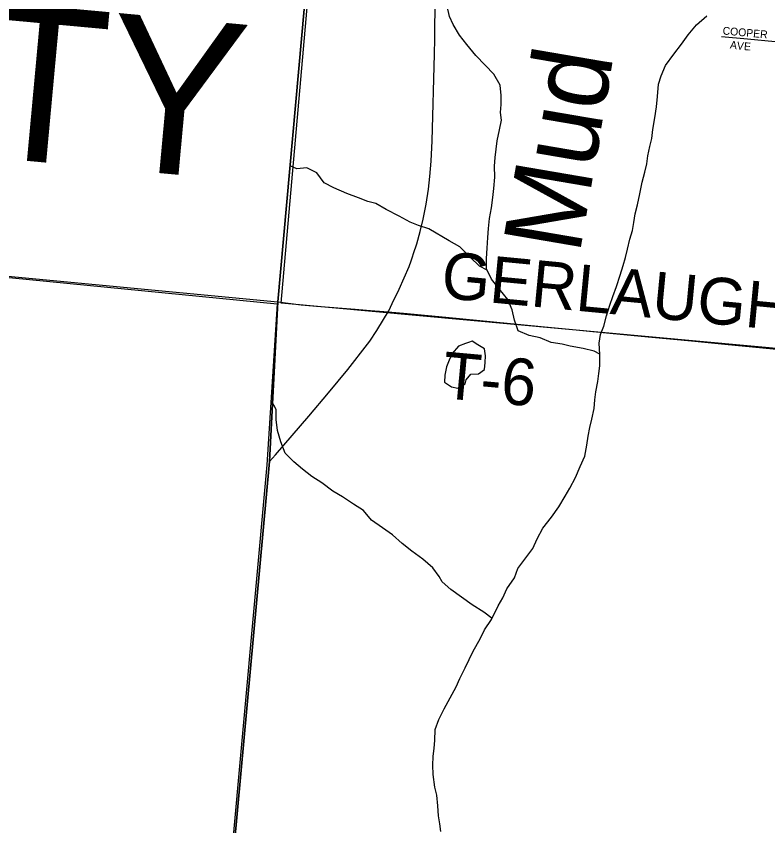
# Model space of a CAD drawing. Extents: x 1410790 to 1770854, y 566777 to 831614.
# Drawn here: x 1531547 to 1536377, y 685042 to 690244 of the extents above; entities that cross this region are included whole.
import ezdxf

# ---------------------------------------------------------------- set-up
doc = ezdxf.new("R2010")
doc.units = 0
for name, color, linetype in [('GM_X_Adjacent_County', 7, 'Continuous'), ('GM_X_Adjacent_County_Text', 7, 'Continuous'), ('GM_X_Corporation', 7, 'Continuous'), ('GM_X_County', 7, 'Continuous'), ('GM_X_Minor_Lake', 7, 'Continuous'), ('GM_X_Minor_River', 7, 'Continuous'), ('GM_X_Minor_River_Text', 7, 'Continuous'), ('GM_X_Section', 7, 'Continuous'), ('GM_X_State_Route', 7, 'Continuous'), ('GM_X_Township', 7, 'Continuous'), ('GM_X_Township_Road', 7, 'Continuous'), ('GM_X_Township_Road_Text', 7, 'Continuous'), ('GM_X_Township_Subdivision', 7, 'Continuous'), ('GM_X_Township_Subdivision_Text', 7, 'Continuous')]:
    doc.layers.add(name, color=color, linetype=linetype)

msp = doc.modelspace()

# ---------------------------------------------------------------- linework, layer by layer
at = {"layer": 'GM_X_Adjacent_County'}
for points in [[(1529058.1, 688805.7), (1533229, 688408.2), (1533816.7, 694955.4), (1533824.8, 695073.1), (1534147.5, 698733.2)], [(1529058.1, 688805.7), (1533229, 688408.2), (1533175.8, 687383.4), (1532826.7, 683579.1), (1532792.7, 683152.8), (1532785, 683070.4), (1532780, 683027.9), (1532757.6, 682794.4), (1532432.5, 679432.9), (1532283.1, 677781.7), (1532040.6, 675147.4), (1531796.9, 672489.4), (1530390.6, 672620.1)]]:
    msp.add_lwpolyline(points, dxfattribs=at)
at = {"layer": 'GM_X_Corporation'}
msp.add_lwpolyline([(1529058.1, 688805.7), (1533225.1, 688396.5), (1533157.5, 687361.6), (1532772.6, 683110.9), (1532737.6, 682728.8), (1532278.9, 677735.3), (1531912.4, 673746.5), (1531711.7, 673643.8), (1531492, 673481.6)], dxfattribs=at)
at = {"layer": 'GM_X_County'}
msp.add_lwpolyline([(1560479.3, 675077.6), (1551023.2, 675967.7), (1550298.6, 676036.1), (1549221.7, 676137.7), (1549163.6, 676143.2), (1549055.1, 676153.5), (1548976.7, 676161.6), (1548434.7, 676212.1), (1540699.1, 676942.3), (1537119.3, 677318.4), (1532283.1, 677781.7), (1532432.5, 679432.9), (1532757.6, 682794.4), (1532780, 683027.9), (1532785, 683070.4), (1532792.7, 683152.8), (1532826.7, 683579.1), (1533175.8, 687383.4), (1533229, 688408.2), (1533816.7, 694955.4), (1533824.8, 695073.1), (1534147.5, 698733.2)], dxfattribs=at)
at = {"layer": 'GM_X_Minor_Lake'}
for points in [[(1534453.9, 688148.4), (1534435.5, 688141.7), (1534389.2, 688124.2), (1534348.6, 688076.6), (1534330, 688034.8), (1534311.5, 687990.9), (1534300.8, 687936.9), (1534300.2, 687892.9), (1534343.9, 687862.3), (1534385.8, 687853.7), (1534432.2, 687881.2)], [(1534432.2, 687881.2), (1534438.6, 687907.1), (1534469.1, 687944.8), (1534517.1, 687946.2), (1534557.5, 687973.8), (1534560.1, 688019.8), (1534562.6, 688061.9), (1534557.2, 688108), (1534513.5, 688132.6), (1534477.7, 688157.1), (1534453.9, 688148.4)]]:
    msp.add_lwpolyline(points, dxfattribs=at)
at = {"layer": 'GM_X_Minor_River'}
for points in [[(1535297.4, 688073), (1535261.8, 688091), (1535189.9, 688110), (1535108, 688125.1), (1535056.1, 688137.8), (1534984.1, 688146.7), (1534914.5, 688177.6), (1534844.6, 688192.5), (1534772.9, 688223.5), (1534749.7, 688292), (1534734.5, 688358.3), (1534707.3, 688424.8), (1534650.1, 688491.6), (1534600.8, 688554.4), (1534569.6, 688620.9), (1534568.4, 688687.1), (1534573.2, 688753.1), (1534578.1, 688823.2), (1534582.8, 688879.3), (1534589.7, 688945.3), (1534602.5, 689013.3), (1534609.4, 689079.3), (1534616.1, 689137.4), (1534623, 689209.4), (1534621.9, 689281.6), (1534624.6, 689335.7), (1534637.9, 689443.7), (1534652.8, 689513.7), (1534665.6, 689575.6), (1534660.2, 689625.8), (1534662.9, 689677.9), (1534663.6, 689734), (1534656.4, 689802.2), (1534617.2, 689870.9), (1534561.9, 689929.7), (1534500.6, 689992.6), (1534443.4, 690063.5), (1534396.1, 690122.2), (1534354.9, 690190.8), (1534331.6, 690243.3), (1534316.4, 690309.6)], [(1534749, 686635.9), (1534769.8, 686696.5), (1534867.5, 686823.5), (1534894.3, 686885.3), (1534931.2, 686954.9), (1534986.2, 687026.4), (1535035, 687091.9), (1535073.9, 687159.5), (1535104.6, 687211.3), (1535141.5, 687280.9), (1535172.4, 687350.7), (1535201.3, 687418.4), (1535214.2, 687488.4), (1535222.9, 687546.4), (1535233.6, 687602.4), (1535246.3, 687654.4), (1535261.2, 687724.3), (1535265.9, 687778.4), (1535272.5, 687830.4), (1535285.4, 687896.3), (1535292, 687948.4), (1535298.6, 687998.4), (1535297.5, 688070.5), (1535292.4, 688142.8), (1535301.1, 688198.8), (1535323.8, 688252.6), (1535340.7, 688318.5), (1535361.6, 688388.4), (1535380.3, 688444.3), (1535405.1, 688508.1), (1535428, 688579.9), (1535446.8, 688641.8), (1535463.5, 688693.7), (1535476.2, 688747.7), (1535491, 688811.6), (1535507.7, 688867.5), (1535516.4, 688919.5), (1535525.1, 688973.5), (1535539.8, 689031.4), (1535554.7, 689103.4), (1535569.6, 689177.3), (1535586.5, 689241.3), (1535599.1, 689295.2), (1535605.8, 689347.2), (1535618.6, 689407.2), (1535631.2, 689459.1), (1535637.9, 689517.2), (1535650.9, 689591.2), (1535661.8, 689661.2), (1535668.6, 689729.2), (1535675.6, 689807.3), (1535692.3, 689861.2), (1535719.1, 689927), (1535774.1, 690000.4), (1535823, 690063.9), (1535865.8, 690125.5), (1535918.6, 690189), (1535985.4, 690246.3)], [(1534573.1, 688613.5), (1534523.8, 688637.5), (1534464.4, 688696.4), (1534397.2, 688763.4), (1534329.6, 688800.3), (1534198.4, 688878.2), (1534132.6, 688899.1), (1534078.8, 688921.8), (1534009.2, 688958.8), (1533925.6, 689001.9), (1533858, 689040.9), (1533806.1, 689053.6), (1533746.4, 689076.4), (1533672.6, 689105.4), (1533589, 689140.5), (1533527.3, 689173.4), (1533480.1, 689238.1), (1533414.4, 689271), (1533350.3, 689263.8), (1533307.6, 689282.9)], [(1534264.6, 686644.3), (1534225.3, 686699.4), (1534159.9, 686756.4), (1534090.5, 686807.4), (1534027, 686856.3), (1533965.6, 686911.2), (1533900.1, 686956.1), (1533830.6, 687005.1), (1533779.4, 687067.9), (1533715.8, 687108.8), (1533644.3, 687155.8), (1533582.7, 687192.6), (1533511.3, 687245.7), (1533447.7, 687286.6), (1533386.2, 687333.4), (1533330.8, 687380.3), (1533275.4, 687437.1), (1533248.3, 687509.6), (1533227.2, 687582), (1533218, 687652.3), (1533218.8, 687716.4), (1533187.3, 687772.5)], [(1534276.7, 685004.7), (1534269.4, 685054.9), (1534260.1, 685107.1), (1534257, 685171.3), (1534250, 685239.5), (1534236.7, 685289.8), (1534225.9, 685372.1), (1534224.7, 685432.2), (1534227.5, 685488.3), (1534232.3, 685540.3), (1534237, 685590.3), (1534240, 685660.4), (1534263, 685726.2), (1534298, 685793.9), (1534337, 685865.4), (1534374.1, 685935), (1534398.9, 685988.8), (1534431.9, 686056.5), (1534458.7, 686110.2), (1534483.4, 686163.9), (1534528.6, 686243.4), (1534557.5, 686301.1), (1534602.5, 686368.6), (1534643.8, 686456.2), (1534674.5, 686507.9), (1534699.4, 686565.6), (1534749, 686635.9)], [(1534605.6, 686375.2), (1534553.1, 686415.4), (1534477.7, 686462.6), (1534408.4, 686511.6), (1534341, 686560.7), (1534283.6, 686609.6), (1534264.6, 686644.3)]]:
    msp.add_lwpolyline(points, dxfattribs=at)
at = {"layer": 'GM_X_Section'}
msp.add_lwpolyline([(1533714, 693688.2), (1533718.7, 693734.1), (1539075.1, 693257.5), (1538630.6, 687908.5), (1533250.7, 688399.5)], close=True, dxfattribs=at)
at = {"layer": 'GM_X_State_Route'}
msp.add_lwpolyline([(1533175.8, 687383.4), (1533212.6, 687426.4), (1533427.6, 687673.5), (1533554, 687824.5), (1533678.9, 687974.6), (1533805.6, 688136), (1533819.7, 688156.6), (1533864.6, 688225.8), (1533907, 688296.3), (1533937.4, 688344.2), (1533941.9, 688351.3), (1533963.4, 688397.4), (1534008, 688490.3), (1534071.5, 688636.3), (1534084.8, 688672.7), (1534094.4, 688699), (1534100.6, 688718.9), (1534121.3, 688781.3), (1534143.3, 688860.2), (1534162.2, 688940), (1534181, 689036.5), (1534196.2, 689133.7), (1534205.7, 689215.1), (1534213.5, 689313.1), (1534219.6, 689443.9), (1534235.2, 689999.9), (1534236.8, 690098.2), (1534237.8, 690196.2), (1534245, 690474.1)], dxfattribs=at)
at = {"layer": 'GM_X_Township'}
msp.add_lwpolyline([(1534147.5, 698733.2), (1533824.8, 695073.1), (1533816.7, 694955.4), (1533229, 688408.2), (1533175.8, 687383.4), (1532826.7, 683579.1)], dxfattribs=at)
at = {"layer": 'GM_X_Township_Road'}
for points in [[(1533229.1, 688408.2), (1533378.8, 688389.8), (1533477.7, 688381), (1533726, 688362.7), (1533824.6, 688353.9), (1533909.5, 688346.6), (1533937.4, 688344.2)], [(1533937.4, 688344.2), (1534035.5, 688337.2), (1534309, 688310.2), (1534921.5, 688251.5), (1535167, 688227.3), (1535362.6, 688207.5), (1535608.5, 688184.1), (1535886.1, 688158.1), (1536100, 688136.4), (1536411.3, 688107.6), (1536640.5, 688086.1), (1536935.3, 688059.2), (1537115.5, 688042.8), (1537260.9, 688030), (1537377.1, 688022.9)]]:
    msp.add_lwpolyline(points, dxfattribs=at)
at = {"layer": 'GM_X_Township_Subdivision'}
msp.add_lwpolyline([(1536080.3, 690114.2), (1536247.3, 690098.6), (1536424.7, 690080.9)], dxfattribs=at)

# ---------------------------------------------------------------- texts
at = {"layer": 'GM_X_Adjacent_County_Text'}
msp.add_text('MIAMI COUNTY', height=1000, rotation=354.7319, dxfattribs=at).set_placement((1523134.6, 690096.9))
at = {"layer": 'GM_X_Minor_River_Text'}
msp.add_text('Mud', height=499.83, rotation=80.2936, dxfattribs=at).set_placement((1535167.1, 688707.4))
at = {"layer": 'GM_X_Township_Road_Text'}
for s, rotation, p in [('GERLAUGH', 354.5349, (1534270.6, 688435.9)), ('T-6', 354.7626, (1534276.7, 687791.1))]:
    msp.add_text(s, height=300, rotation=rotation, dxfattribs=at).set_placement(p)
at = {"layer": 'GM_X_Township_Subdivision_Text'}
for s, rotation, p in [('COOPER', 354.8065, (1536085.1, 690127.3)), ('A', 352.8899, (1536132, 690037.6)), ('V', 353.4068, (1536176.1, 690032)), ('E', 356.1525, (1536222.4, 690026.8))]:
    msp.add_text(s, height=50, rotation=rotation, dxfattribs=at).set_placement(p)

doc.saveas('drawing.dxf')
